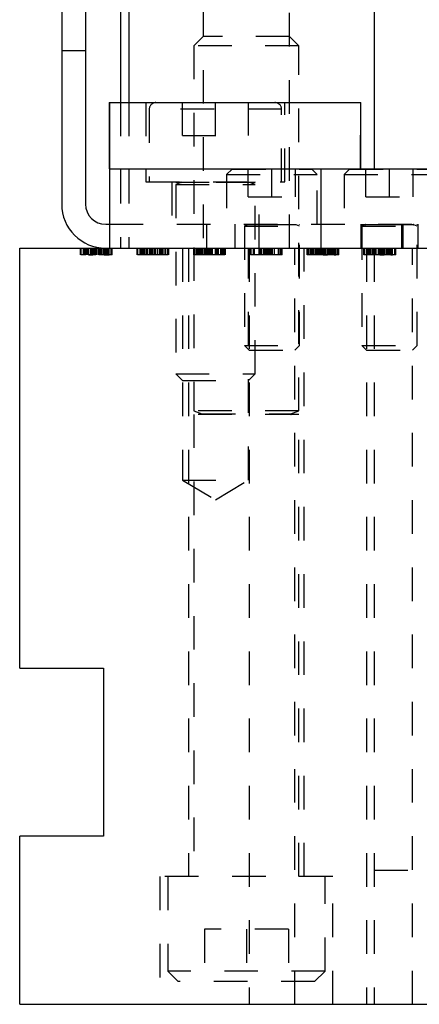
# Model space of a CAD drawing. Header units: inches. Extents: x 1880 to 2363, y -453 to -54.
# Tile 465 of 656: x 1918.83 to 1920.02, y -153.23 to -150.3. Entities that reach past the tile are written whole.
import ezdxf

# ---------------------------------------------------------------- set-up
doc = ezdxf.new("R2010")
doc.units = ezdxf.units.IN
doc.header["$LTSCALE"] = 0.5
doc.header["$MEASUREMENT"] = 0
doc.linetypes.add('HIDDEN', pattern=[0.225, 0.15, -0.075])
doc.layers.add('SID-M-H', color=4, linetype='HIDDEN')
doc.layers.add('SID-M-S', color=105, linetype='Continuous')

msp = doc.modelspace()

# ---------------------------------------------------------------- linework, layer by layer
at = {"layer": 'SID-M-H'}
for p, q in [((1919.37392, -149.8482), (1919.37392, -150.9782)), ((1919.63092, -150.9782), (1919.63092, -149.8482)), ((1919.37392, -150.3482), (1919.34617, -150.37595)), ((1919.63092, -150.3482), (1919.37392, -150.3482)), ((1919.65867, -150.37595), (1919.63092, -150.3482)), ((1919.65867, -150.37595), (1919.34617, -150.37595)), ((1919.34617, -150.37595), (1919.34617, -151.46271)), ((1919.65867, -151.46271), (1919.65867, -150.37595)), ((1918.95242, -150.3897), (1919.02342, -150.3897)), ((1919.12742, -150.54513), (1919.12742, -150.9782)), ((1919.15242, -150.54513), (1919.15242, -150.9782)), ((1919.20341, -150.54513), (1919.20341, -150.78135)), ((1919.31167, -150.64356), (1919.31167, -150.54513)), ((1919.4101, -150.64356), (1919.4101, -150.54513)), ((1919.50853, -150.64356), (1919.50853, -150.54513)), ((1919.61679, -150.78135), (1919.61679, -150.54513)), ((1919.84162, -150.74198), (1919.84162, -150.54513)), ((1919.21325, -150.56482), (1919.21325, -150.78135)), ((1919.60649, -150.56482), (1919.21371, -150.56482)), ((1919.60695, -150.78135), (1919.60695, -150.56482)), ((1919.31167, -150.64356), (1919.50853, -150.64356)), ((1919.45982, -150.7432), (1919.44342, -150.7596)), ((1919.44342, -150.7596), (1919.71342, -150.7596)), ((1919.44342, -150.7596), (1919.44342, -150.9072)), ((1919.45982, -150.7432), (1919.69702, -150.7432)), ((1919.50811, -150.8252), (1919.50811, -150.7432)), ((1919.57842, -150.8252), (1919.57842, -150.7432)), ((1919.64874, -150.8252), (1919.64874, -150.7432)), ((1919.71342, -150.7596), (1919.69702, -150.7432)), ((1919.71342, -150.9072), (1919.71342, -150.7596)), ((1919.80982, -150.7432), (1919.79342, -150.7596)), ((1919.79342, -150.7596), (1920.06342, -150.7596)), ((1919.79342, -150.7596), (1919.79342, -150.9072)), ((1919.80982, -150.7432), (1920.04702, -150.7432)), ((1919.85811, -150.8252), (1919.85811, -150.7432)), ((1919.92842, -150.8252), (1919.92842, -150.7432)), ((1919.99874, -150.8252), (1919.99874, -150.7432)), ((1919.20341, -150.78135), (1919.61679, -150.78135)), ((1919.28018, -150.78135), (1919.28018, -150.9782)), ((1919.29199, -150.78135), (1919.29199, -150.78175)), ((1919.29199, -150.78175), (1919.52821, -150.78175)), ((1919.30748, -150.78327), (1919.29199, -150.78891)), ((1919.29199, -150.78891), (1919.52821, -150.78891)), ((1919.29199, -150.78891), (1919.29199, -151.35222)), ((1919.51228, -150.78327), (1919.30792, -150.78327)), ((1919.52821, -150.78891), (1919.51272, -150.78327)), ((1919.52821, -150.78175), (1919.52821, -150.78135)), ((1919.52821, -151.35222), (1919.52821, -150.78891)), ((1919.54002, -150.9782), (1919.54002, -150.78135)), ((1919.50811, -150.8252), (1919.64874, -150.8252)), ((1919.85811, -150.8252), (1919.99874, -150.8252)), ((1919.09514, -150.9072), (1920.21542, -150.9072)), ((1919.38342, -150.9072), (1919.38342, -150.9782)), ((1919.46842, -150.9072), (1919.46842, -150.9782)), ((1919.49642, -150.9072), (1919.49642, -150.9076)), ((1919.49642, -150.9076), (1919.66042, -150.9076)), ((1919.50623, -150.90912), (1919.49642, -150.91269)), ((1919.65062, -150.90912), (1919.50623, -150.90912)), ((1919.66042, -150.91269), (1919.65062, -150.90912)), ((1919.66042, -150.9076), (1919.66042, -150.9072)), ((1919.84342, -150.9072), (1919.84342, -150.9782)), ((1919.84642, -150.9072), (1919.84642, -150.9076)), ((1919.84642, -150.9076), (1920.01042, -150.9076)), ((1919.85623, -150.90912), (1919.84642, -150.91269)), ((1920.00062, -150.90912), (1919.85623, -150.90912)), ((1919.96542, -150.9782), (1919.96542, -150.9072)), ((1919.96842, -150.9072), (1919.96842, -150.9782)), ((1920.01042, -150.91269), (1920.00062, -150.90912)), ((1920.01042, -150.9076), (1920.01042, -150.9072)), ((1920.01342, -150.9782), (1920.01342, -150.9072)), ((1919.49642, -150.91269), (1919.66042, -150.91269)), ((1919.49642, -150.91269), (1919.49642, -151.2682)), ((1919.66042, -151.2682), (1919.66042, -150.91269)), ((1919.84642, -150.91269), (1920.01042, -150.91269)), ((1919.84642, -150.91269), (1919.84642, -151.2682)), ((1920.01042, -151.2682), (1920.01042, -150.91269)), ((1919.00846, -150.9982), (1919.00846, -150.9782)), ((1919.00961, -150.9982), (1919.00961, -150.9782)), ((1919.01077, -150.9982), (1919.01077, -150.9782)), ((1919.01711, -150.9982), (1919.01711, -150.9782)), ((1919.01769, -150.9982), (1919.01769, -150.9782)), ((1919.02, -150.9982), (1919.02, -150.9782)), ((1919.02461, -150.9982), (1919.02461, -150.9782)), ((1919.02548, -150.9982), (1919.02548, -150.9782)), ((1919.02692, -150.9982), (1919.02692, -150.9782)), ((1919.02813, -150.9982), (1919.02813, -150.9782)), ((1919.02993, -150.9982), (1919.02993, -150.9782)), ((1919.03269, -150.9982), (1919.03269, -150.9782)), ((1919.03282, -150.9982), (1919.03282, -150.9782)), ((1919.03294, -150.9982), (1919.03294, -150.9782)), ((1919.03961, -150.9982), (1919.03961, -150.9782)), ((1919.04178, -150.9982), (1919.04178, -150.9782)), ((1919.04538, -150.9982), (1919.04538, -150.9782)), ((1919.04884, -150.9982), (1919.04884, -150.9782)), ((1919.05231, -150.9982), (1919.05231, -150.9782)), ((1919.05378, -150.9982), (1919.05378, -150.9782)), ((1919.05461, -150.9982), (1919.05461, -150.9782)), ((1919.05537, -150.9982), (1919.05537, -150.9782)), ((1919.05541, -150.9982), (1919.05541, -150.9782)), ((1919.0558, -150.9982), (1919.0558, -150.9782)), ((1919.05582, -150.9982), (1919.05582, -150.9782)), ((1919.05613, -150.9982), (1919.05613, -150.9782)), ((1919.05616, -150.9982), (1919.05616, -150.9782)), ((1919.06134, -150.9982), (1919.06134, -150.9782)), ((1919.06154, -150.9982), (1919.06154, -150.9782)), ((1919.06186, -150.9982), (1919.06186, -150.9782)), ((1919.06269, -150.9982), (1919.06269, -150.9782)), ((1919.06384, -150.9982), (1919.06384, -150.9782)), ((1919.06837, -150.9982), (1919.06837, -150.9782)), ((1919.07019, -150.9982), (1919.07019, -150.9782)), ((1919.07082, -150.9982), (1919.07082, -150.9782)), ((1919.07553, -150.9982), (1919.07553, -150.9782)), ((1919.07567, -150.9982), (1919.07567, -150.9782)), ((1919.07659, -150.9982), (1919.07659, -150.9782)), ((1919.07663, -150.9982), (1919.07663, -150.9782)), ((1919.07769, -150.9982), (1919.07769, -150.9782)), ((1919.07884, -150.9982), (1919.07884, -150.9782)), ((1919.08144, -150.9982), (1919.08144, -150.9782)), ((1919.08207, -150.9982), (1919.08207, -150.9782)), ((1919.08231, -150.9982), (1919.08231, -150.9782)), ((1919.08245, -150.9982), (1919.08245, -150.9782)), ((1919.08322, -150.9982), (1919.08322, -150.9782)), ((1919.08541, -150.9982), (1919.08541, -150.9782)), ((1919.08784, -150.9982), (1919.08784, -150.9782)), ((1919.09154, -150.9982), (1919.09154, -150.9782)), ((1919.09384, -150.9982), (1919.09384, -150.9782)), ((1919.09941, -150.9982), (1919.09941, -150.9782)), ((1919.10077, -150.9982), (1919.10077, -150.9782)), ((1919.10307, -150.9982), (1919.10307, -150.9782)), ((1919.17721, -150.9982), (1919.17721, -150.9782)), ((1919.17836, -150.9982), (1919.17836, -150.9782)), ((1919.17952, -150.9982), (1919.17952, -150.9782)), ((1919.18586, -150.9982), (1919.18586, -150.9782)), ((1919.18644, -150.9982), (1919.18644, -150.9782)), ((1919.18875, -150.9982), (1919.18875, -150.9782)), ((1919.19336, -150.9982), (1919.19336, -150.9782)), ((1919.19423, -150.9982), (1919.19423, -150.9782)), ((1919.19567, -150.9982), (1919.19567, -150.9782)), ((1919.19868, -150.9982), (1919.19868, -150.9782)), ((1919.20351, -150.9982), (1919.20351, -150.9782)), ((1919.20396, -150.9982), (1919.20396, -150.9782)), ((1919.20836, -150.9982), (1919.20836, -150.9782)), ((1919.21413, -150.9982), (1919.21413, -150.9782)), ((1919.21759, -150.9982), (1919.21759, -150.9782)), ((1919.22106, -150.9982), (1919.22106, -150.9782)), ((1919.22336, -150.9982), (1919.22336, -150.9782)), ((1919.22412, -150.9982), (1919.22412, -150.9782)), ((1919.22416, -150.9982), (1919.22416, -150.9782)), ((1919.22455, -150.9982), (1919.22455, -150.9782)), ((1919.22457, -150.9982), (1919.22457, -150.9782)), ((1919.22491, -150.9982), (1919.22491, -150.9782)), ((1919.23016, -150.9982), (1919.23016, -150.9782)), ((1919.23029, -150.9982), (1919.23029, -150.9782)), ((1919.23144, -150.9982), (1919.23144, -150.9782)), ((1919.23259, -150.9982), (1919.23259, -150.9782)), ((1919.23894, -150.9982), (1919.23894, -150.9782)), ((1919.24428, -150.9982), (1919.24428, -150.9782)), ((1919.24442, -150.9982), (1919.24442, -150.9782)), ((1919.24545, -150.9982), (1919.24545, -150.9782)), ((1919.24547, -150.9982), (1919.24547, -150.9782)), ((1919.24644, -150.9982), (1919.24644, -150.9782)), ((1919.24759, -150.9982), (1919.24759, -150.9782)), ((1919.24835, -150.9982), (1919.24835, -150.9782)), ((1919.25019, -150.9982), (1919.25019, -150.9782)), ((1919.25197, -150.9982), (1919.25197, -150.9782)), ((1919.25416, -150.9982), (1919.25416, -150.9782)), ((1919.26029, -150.9982), (1919.26029, -150.9782)), ((1919.26259, -150.9982), (1919.26259, -150.9782)), ((1919.26829, -150.9982), (1919.26829, -150.9782)), ((1919.26952, -150.9982), (1919.26952, -150.9782)), ((1919.27182, -150.9982), (1919.27182, -150.9782)), ((1919.31167, -150.9782), (1919.31167, -151.6682)), ((1919.33042, -150.9782), (1919.33042, -152.8482)), ((1919.34596, -150.9982), (1919.34596, -150.9782)), ((1919.34711, -150.9982), (1919.34711, -150.9782)), ((1919.34827, -150.9982), (1919.34827, -150.9782)), ((1919.3498, -150.9982), (1919.3498, -150.9782)), ((1919.35461, -150.9982), (1919.35461, -150.9782)), ((1919.35519, -150.9982), (1919.35519, -150.9782)), ((1919.3575, -150.9982), (1919.3575, -150.9782)), ((1919.35979, -150.9982), (1919.35979, -150.9782)), ((1919.36211, -150.9982), (1919.36211, -150.9782)), ((1919.36494, -150.9982), (1919.36494, -150.9782)), ((1919.36743, -150.9982), (1919.36743, -150.9782)), ((1919.36904, -150.9982), (1919.36904, -150.9782)), ((1919.37037, -150.9982), (1919.37037, -150.9782)), ((1919.37064, -150.9982), (1919.37064, -150.9782)), ((1919.37237, -150.9982), (1919.37237, -150.9782)), ((1919.37381, -150.9982), (1919.37381, -150.9782)), ((1919.37827, -150.9982), (1919.37827, -150.9782)), ((1919.38153, -150.9982), (1919.38153, -150.9782)), ((1919.38391, -150.9982), (1919.38391, -150.9782)), ((1919.38434, -150.9982), (1919.38434, -150.9782)), ((1919.38551, -150.9982), (1919.38551, -150.9782)), ((1919.38981, -150.9982), (1919.38981, -150.9782)), ((1919.3899, -150.9982), (1919.3899, -150.9782)), ((1919.39096, -150.9982), (1919.39096, -150.9782)), ((1919.39211, -150.9982), (1919.39211, -150.9782)), ((1919.39213, -150.9982), (1919.39213, -150.9782)), ((1919.39215, -150.9982), (1919.39215, -150.9782)), ((1919.39287, -150.9982), (1919.39287, -150.9782)), ((1919.39291, -150.9982), (1919.39291, -150.9782)), ((1919.39323, -150.9982), (1919.39323, -150.9782)), ((1919.39327, -150.9982), (1919.39327, -150.9782)), ((1919.3933, -150.9982), (1919.3933, -150.9782)), ((1919.39332, -150.9982), (1919.39332, -150.9782)), ((1919.39682, -150.9982), (1919.39682, -150.9782)), ((1919.39891, -150.9982), (1919.39891, -150.9782)), ((1919.39904, -150.9982), (1919.39904, -150.9782)), ((1919.40019, -150.9982), (1919.40019, -150.9782)), ((1919.40134, -150.9982), (1919.40134, -150.9782)), ((1919.41057, -150.9982), (1919.41057, -150.9782)), ((1919.4131, -150.9982), (1919.4131, -150.9782)), ((1919.41382, -150.9982), (1919.41382, -150.9782)), ((1919.4142, -150.9982), (1919.4142, -150.9782)), ((1919.41422, -150.9982), (1919.41422, -150.9782)), ((1919.4158, -150.9982), (1919.4158, -150.9782)), ((1919.41596, -150.9982), (1919.41596, -150.9782)), ((1919.41735, -150.9982), (1919.41735, -150.9782)), ((1919.41894, -150.9982), (1919.41894, -150.9782)), ((1919.42651, -150.9982), (1919.42651, -150.9782)), ((1919.42904, -150.9982), (1919.42904, -150.9782)), ((1919.43134, -150.9982), (1919.43134, -150.9782)), ((1919.43502, -150.9982), (1919.43502, -150.9782)), ((1919.43704, -150.9982), (1919.43704, -150.9782)), ((1919.43827, -150.9982), (1919.43827, -150.9782)), ((1919.44057, -150.9982), (1919.44057, -150.9782)), ((1919.50853, -151.6682), (1919.50853, -150.9782)), ((1919.51042, -150.9782), (1919.51042, -153.2282)), ((1919.51471, -150.9982), (1919.51471, -150.9782)), ((1919.51702, -150.9982), (1919.51702, -150.9782)), ((1919.52394, -150.9982), (1919.52394, -150.9782)), ((1919.52459, -150.9982), (1919.52459, -150.9782)), ((1919.52625, -150.9982), (1919.52625, -150.9782)), ((1919.54009, -150.9982), (1919.54009, -150.9782)), ((1919.54179, -150.9982), (1919.54179, -150.9782)), ((1919.54211, -150.9982), (1919.54211, -150.9782)), ((1919.54222, -150.9982), (1919.54222, -150.9782)), ((1919.54228, -150.9982), (1919.54228, -150.9782)), ((1919.54249, -150.9982), (1919.54249, -150.9782)), ((1919.54307, -150.9982), (1919.54307, -150.9782)), ((1919.54323, -150.9982), (1919.54323, -150.9782)), ((1919.54642, -150.9982), (1919.54642, -150.9782)), ((1919.54676, -150.9982), (1919.54676, -150.9782)), ((1919.54702, -150.9982), (1919.54702, -150.9782)), ((1919.54817, -150.9982), (1919.54817, -150.9782)), ((1919.55394, -150.9982), (1919.55394, -150.9782)), ((1919.55625, -150.9982), (1919.55625, -150.9782)), ((1919.55971, -150.9982), (1919.55971, -150.9782)), ((1919.56162, -150.9982), (1919.56162, -150.9782)), ((1919.56166, -150.9982), (1919.56166, -150.9782)), ((1919.56202, -150.9982), (1919.56202, -150.9782)), ((1919.56205, -150.9982), (1919.56205, -150.9782)), ((1919.56207, -150.9982), (1919.56207, -150.9782)), ((1919.56663, -150.9982), (1919.56663, -150.9782)), ((1919.56715, -150.9982), (1919.56715, -150.9782)), ((1919.56807, -150.9982), (1919.56807, -150.9782)), ((1919.56825, -150.9982), (1919.56825, -150.9782)), ((1919.56894, -150.9982), (1919.56894, -150.9782)), ((1919.57125, -150.9982), (1919.57125, -150.9782)), ((1919.57411, -150.9982), (1919.57411, -150.9782)), ((1919.57471, -150.9982), (1919.57471, -150.9782)), ((1919.57586, -150.9982), (1919.57586, -150.9782)), ((1919.58048, -150.9982), (1919.58048, -150.9782)), ((1919.58598, -150.9982), (1919.58598, -150.9782)), ((1919.5861, -150.9982), (1919.5861, -150.9782)), ((1919.58623, -150.9982), (1919.58623, -150.9782)), ((1919.58628, -150.9982), (1919.58628, -150.9782)), ((1919.59779, -150.9982), (1919.59779, -150.9782)), ((1919.60009, -150.9982), (1919.60009, -150.9782)), ((1919.60444, -150.9982), (1919.60444, -150.9782)), ((1919.60702, -150.9982), (1919.60702, -150.9782)), ((1919.60932, -150.9982), (1919.60932, -150.9782)), ((1919.64642, -153.2282), (1919.64642, -150.9782)), ((1919.67442, -152.8482), (1919.67442, -150.9782)), ((1919.68346, -150.9982), (1919.68346, -150.9782)), ((1919.68461, -150.9982), (1919.68461, -150.9782)), ((1919.68577, -150.9982), (1919.68577, -150.9782)), ((1919.6873, -150.9982), (1919.6873, -150.9782)), ((1919.69211, -150.9982), (1919.69211, -150.9782)), ((1919.69269, -150.9982), (1919.69269, -150.9782)), ((1919.695, -150.9982), (1919.695, -150.9782)), ((1919.69961, -150.9982), (1919.69961, -150.9782)), ((1919.70048, -150.9982), (1919.70048, -150.9782)), ((1919.70313, -150.9982), (1919.70313, -150.9782)), ((1919.70769, -150.9982), (1919.70769, -150.9782)), ((1919.70782, -150.9982), (1919.70782, -150.9782)), ((1919.70794, -150.9982), (1919.70794, -150.9782)), ((1919.70976, -150.9982), (1919.70976, -150.9782)), ((1919.71021, -150.9982), (1919.71021, -150.9782)), ((1919.71054, -150.9982), (1919.71054, -150.9782)), ((1919.71086, -150.9982), (1919.71086, -150.9782)), ((1919.71103, -150.9982), (1919.71103, -150.9782)), ((1919.71131, -150.9982), (1919.71131, -150.9782)), ((1919.71461, -150.9982), (1919.71461, -150.9782)), ((1919.71678, -150.9982), (1919.71678, -150.9782)), ((1919.71903, -150.9982), (1919.71903, -150.9782)), ((1919.72038, -150.9982), (1919.72038, -150.9782)), ((1919.72301, -150.9982), (1919.72301, -150.9782)), ((1919.72384, -150.9982), (1919.72384, -150.9782)), ((1919.7274, -150.9982), (1919.7274, -150.9782)), ((1919.72846, -150.9982), (1919.72846, -150.9782)), ((1919.72961, -150.9982), (1919.72961, -150.9782)), ((1919.73037, -150.9982), (1919.73037, -150.9782)), ((1919.73041, -150.9982), (1919.73041, -150.9782)), ((1919.7308, -150.9982), (1919.7308, -150.9782)), ((1919.73082, -150.9982), (1919.73082, -150.9782)), ((1919.73113, -150.9982), (1919.73113, -150.9782)), ((1919.73116, -150.9982), (1919.73116, -150.9782)), ((1919.73432, -150.9982), (1919.73432, -150.9782)), ((1919.73682, -150.9982), (1919.73682, -150.9782)), ((1919.73686, -150.9982), (1919.73686, -150.9782)), ((1919.737, -150.9982), (1919.737, -150.9782)), ((1919.73769, -150.9982), (1919.73769, -150.9782)), ((1919.73884, -150.9982), (1919.73884, -150.9782)), ((1919.74337, -150.9982), (1919.74337, -150.9782)), ((1919.74519, -150.9982), (1919.74519, -150.9782)), ((1919.74582, -150.9982), (1919.74582, -150.9782)), ((1919.74807, -150.9982), (1919.74807, -150.9782)), ((1919.7506, -150.9982), (1919.7506, -150.9782)), ((1919.75132, -150.9982), (1919.75132, -150.9782)), ((1919.75269, -150.9982), (1919.75269, -150.9782)), ((1919.7533, -150.9982), (1919.7533, -150.9782)), ((1919.75346, -150.9982), (1919.75346, -150.9782)), ((1919.75384, -150.9982), (1919.75384, -150.9782)), ((1919.7546, -150.9982), (1919.7546, -150.9782)), ((1919.75707, -150.9982), (1919.75707, -150.9782)), ((1919.75731, -150.9982), (1919.75731, -150.9782)), ((1919.75745, -150.9982), (1919.75745, -150.9782)), ((1919.75822, -150.9982), (1919.75822, -150.9782)), ((1919.76041, -150.9982), (1919.76041, -150.9782)), ((1919.76284, -150.9982), (1919.76284, -150.9782)), ((1919.76654, -150.9982), (1919.76654, -150.9782)), ((1919.76884, -150.9982), (1919.76884, -150.9782)), ((1919.77319, -150.9982), (1919.77319, -150.9782)), ((1919.77577, -150.9982), (1919.77577, -150.9782)), ((1919.77807, -150.9982), (1919.77807, -150.9782)), ((1919.85221, -150.9982), (1919.85221, -150.9782)), ((1919.85336, -150.9982), (1919.85336, -150.9782)), ((1919.85452, -150.9982), (1919.85452, -150.9782)), ((1919.86042, -150.9782), (1919.86042, -153.2282)), ((1919.86086, -150.9982), (1919.86086, -150.9782)), ((1919.86144, -150.9982), (1919.86144, -150.9782)), ((1919.86375, -150.9982), (1919.86375, -150.9782)), ((1919.86631, -150.9982), (1919.86631, -150.9782)), ((1919.86836, -150.9982), (1919.86836, -150.9782)), ((1919.86923, -150.9982), (1919.86923, -150.9782)), ((1919.87067, -150.9982), (1919.87067, -150.9782)), ((1919.87188, -150.9982), (1919.87188, -150.9782)), ((1919.87644, -150.9982), (1919.87644, -150.9782)), ((1919.87657, -150.9982), (1919.87657, -150.9782)), ((1919.87669, -150.9982), (1919.87669, -150.9782)), ((1919.87689, -150.9982), (1919.87689, -150.9782)), ((1919.87851, -150.9982), (1919.87851, -150.9782)), ((1919.87875, -150.9982), (1919.87875, -150.9782)), ((1919.87896, -150.9982), (1919.87896, -150.9782)), ((1919.88006, -150.9982), (1919.88006, -150.9782)), ((1919.88048, -150.9982), (1919.88048, -150.9782)), ((1919.88125, -150.9982), (1919.88125, -150.9782)), ((1919.88254, -150.9782), (1919.88254, -153.2282)), ((1919.88553, -150.9982), (1919.88553, -150.9782)), ((1919.88913, -150.9982), (1919.88913, -150.9782)), ((1919.89615, -150.9982), (1919.89615, -150.9782)), ((1919.89721, -150.9982), (1919.89721, -150.9782)), ((1919.89724, -150.9982), (1919.89724, -150.9782)), ((1919.89836, -150.9982), (1919.89836, -150.9782)), ((1919.89912, -150.9982), (1919.89912, -150.9782)), ((1919.89916, -150.9982), (1919.89916, -150.9782)), ((1919.89948, -150.9982), (1919.89948, -150.9782)), ((1919.89952, -150.9982), (1919.89952, -150.9782)), ((1919.89955, -150.9982), (1919.89955, -150.9782)), ((1919.89957, -150.9982), (1919.89957, -150.9782)), ((1919.89988, -150.9982), (1919.89988, -150.9782)), ((1919.89991, -150.9982), (1919.89991, -150.9782)), ((1919.90307, -150.9982), (1919.90307, -150.9782)), ((1919.90493, -150.9982), (1919.90493, -150.9782)), ((1919.90561, -150.9982), (1919.90561, -150.9782)), ((1919.90644, -150.9982), (1919.90644, -150.9782)), ((1919.90759, -150.9982), (1919.90759, -150.9782)), ((1919.90875, -150.9982), (1919.90875, -150.9782)), ((1919.91212, -150.9982), (1919.91212, -150.9782)), ((1919.91394, -150.9982), (1919.91394, -150.9782)), ((1919.91457, -150.9982), (1919.91457, -150.9782)), ((1919.91928, -150.9982), (1919.91928, -150.9782)), ((1919.91942, -150.9982), (1919.91942, -150.9782)), ((1919.92144, -150.9982), (1919.92144, -150.9782)), ((1919.92205, -150.9982), (1919.92205, -150.9782)), ((1919.92221, -150.9982), (1919.92221, -150.9782)), ((1919.92259, -150.9982), (1919.92259, -150.9782)), ((1919.92335, -150.9982), (1919.92335, -150.9782)), ((1919.92344, -150.9982), (1919.92344, -150.9782)), ((1919.92348, -150.9982), (1919.92348, -150.9782)), ((1919.92375, -150.9982), (1919.92375, -150.9782)), ((1919.92582, -150.9982), (1919.92582, -150.9782)), ((1919.92606, -150.9982), (1919.92606, -150.9782)), ((1919.9262, -150.9982), (1919.9262, -150.9782)), ((1919.92916, -150.9982), (1919.92916, -150.9782)), ((1919.93159, -150.9982), (1919.93159, -150.9782)), ((1919.93529, -150.9982), (1919.93529, -150.9782)), ((1919.93759, -150.9982), (1919.93759, -150.9782)), ((1919.94452, -150.9982), (1919.94452, -150.9782)), ((1919.94682, -150.9982), (1919.94682, -150.9782)), ((1919.99642, -153.2282), (1919.99642, -150.9782)), ((1919.08541, -150.9982), (1919.07884, -150.9982)), ((1919.18875, -150.9982), (1919.18671, -150.9982)), ((1919.23059, -150.9982), (1919.19421, -150.9982)), ((1919.26952, -150.9982), (1919.24729, -150.9982)), ((1919.43827, -150.9982), (1919.34596, -150.9982)), ((1919.75346, -150.9982), (1919.74845, -150.9982)), ((1919.76284, -150.9982), (1919.75731, -150.9982)), ((1919.92221, -150.9982), (1919.9172, -150.9982)), ((1919.93159, -150.9982), (1919.92606, -150.9982)), ((1919.49642, -151.2682), (1919.66042, -151.2682)), ((1919.49642, -151.2682), (1919.51042, -151.2822)), ((1919.51042, -151.2822), (1919.64642, -151.2822)), ((1919.64642, -151.2822), (1919.66042, -151.2682)), ((1919.84642, -151.2682), (1920.01042, -151.2682)), ((1919.84642, -151.2682), (1919.86042, -151.2822)), ((1919.86042, -151.2822), (1919.99642, -151.2822)), ((1919.99642, -151.2822), (1920.01042, -151.2682)), ((1919.29199, -151.35222), (1919.52821, -151.35222)), ((1919.29199, -151.35222), (1919.31167, -151.3719)), ((1919.31167, -151.3719), (1919.50853, -151.3719)), ((1919.50853, -151.3719), (1919.52821, -151.35222)), ((1919.65867, -151.46271), (1919.34617, -151.46271)), ((1919.34617, -151.46271), (1919.36973, -151.47128)), ((1919.63512, -151.47128), (1919.65867, -151.46271)), ((1919.65867, -151.47281), (1919.34617, -151.47281)), ((1919.34617, -151.47281), (1919.34617, -152.8482)), ((1919.37018, -151.47128), (1919.63467, -151.47128)), ((1919.65867, -152.8482), (1919.65867, -151.47281)), ((1919.31167, -151.6682), (1919.50853, -151.6682)), ((1919.31167, -151.6682), (1919.4101, -151.72734)), ((1919.4101, -151.72734), (1919.50853, -151.6682)), ((1919.88254, -152.8286), (1921.7723, -152.8286)), ((1919.75992, -152.8482), (1919.24492, -152.8482)), ((1919.24492, -152.8482), (1919.24492, -153.2282)), ((1919.26805, -152.8482), (1919.26805, -153.12945)), ((1919.7368, -153.12945), (1919.7368, -152.8482)), ((1919.75992, -153.2282), (1919.75992, -152.8482)), ((1919.62742, -153.00445), (1919.37742, -153.00445)), ((1919.37742, -153.00445), (1919.37742, -153.1607)), ((1919.50242, -153.00445), (1919.50242, -153.1607)), ((1919.62742, -153.00445), (1919.62742, -153.1607)), ((1919.7368, -153.12945), (1919.26805, -153.12945)), ((1919.26805, -153.12945), (1919.2993, -153.1607)), ((1919.70555, -153.1607), (1919.7368, -153.12945)), ((1919.70555, -153.1607), (1919.2993, -153.1607))]:
    msp.add_line(p, q, dxfattribs=at)
for centre, radius, start, end in [((1919.23293, -150.56482), 0.01969, 90, 180), ((1919.58727, -150.56482), 0.01969, 0, 90), ((1919.30721, -150.78253), 0.000787, 290, 90), ((1919.51299, -150.78253), 0.000787, 90, 250), ((1919.50596, -150.90838), 0.000787, 290, 90), ((1919.65089, -150.90838), 0.000787, 90, 250), ((1919.85596, -150.90838), 0.000787, 290, 90), ((1920.00089, -150.90838), 0.000787, 90, 250), ((1919.36946, -151.47202), 0.000787, 270, 70), ((1919.63539, -151.47202), 0.000787, 110, 270)]:
    msp.add_arc(centre, radius, start, end, dxfattribs=at)
for points, knots in [([(1919.01711, -150.9982), (1919.01601, -150.9982), (1919.01379, -150.9982), (1919.01136, -150.9982), (1919.00985, -150.9982), (1919.00969, -150.9982), (1919.00961, -150.9982)], [0, 0, 0, 0, 0.2794691, 0.5593578, 0.7796739, 1, 1, 1, 1]), ([(1919.02461, -150.9982), (1919.02449, -150.9982), (1919.02424, -150.9982), (1919.02217, -150.9982), (1919.01973, -150.9982), (1919.01799, -150.9982), (1919.01711, -150.9982)], [0, 0, 0, 0, 0.2796016, 0.559212, 0.7794752, 1, 1, 1, 1]), ([(1919.05461, -150.9982), (1919.04749, -150.9982), (1919.03935, -150.9982), (1919.03314, -150.9982), (1919.03235, -150.9982)], [0, 0, 0, 0, 0.8735232, 1, 1, 1, 1]), ([(1919.03235, -150.9982), (1919.03323, -150.9982), (1919.03685, -150.9982), (1919.04171, -150.9982), (1919.04538, -150.9982)], [0, 0, 0, 0, 0.2434125, 1, 1, 1, 1]), ([(1919.07019, -150.9982), (1919.06908, -150.9982), (1919.06686, -150.9982), (1919.06443, -150.9982), (1919.06291, -150.9982), (1919.06276, -150.9982), (1919.06269, -150.9982)], [0, 0, 0, 0, 0.2795175, 0.5593264, 0.7795441, 1, 1, 1, 1]), ([(1919.07769, -150.9982), (1919.07756, -150.9982), (1919.07731, -150.9982), (1919.07525, -150.9982), (1919.07281, -150.9982), (1919.07106, -150.9982), (1919.07019, -150.9982)], [0, 0, 0, 0, 0.2796016, 0.559212, 0.7794752, 1, 1, 1, 1]), ([(1919.07884, -150.9982), (1919.08342, -150.9982), (1919.0916, -150.9982), (1919.09316, -150.9982), (1919.09384, -150.9982)], [0, 0, 0, 0, 0.5598397, 1, 1, 1, 1]), ([(1919.10307, -150.9982), (1919.10201, -150.9982), (1919.1001, -150.9982), (1919.08991, -150.9982), (1919.08541, -150.9982)], [0, 0, 0, 0, 0.558579, 1, 1, 1, 1]), ([(1919.18586, -150.9982), (1919.18476, -150.9982), (1919.18254, -150.9982), (1919.18011, -150.9982), (1919.1786, -150.9982), (1919.17844, -150.9982), (1919.17836, -150.9982)], [0, 0, 0, 0, 0.2794691, 0.5593578, 0.7796739, 1, 1, 1, 1]), ([(1919.19336, -150.9982), (1919.19324, -150.9982), (1919.19299, -150.9982), (1919.19092, -150.9982), (1919.18848, -150.9982), (1919.18674, -150.9982), (1919.18586, -150.9982)], [0, 0, 0, 0, 0.2796016, 0.559212, 0.7794752, 1, 1, 1, 1]), ([(1919.23894, -150.9982), (1919.23783, -150.9982), (1919.23561, -150.9982), (1919.23318, -150.9982), (1919.23166, -150.9982), (1919.23151, -150.9982), (1919.23144, -150.9982)], [0, 0, 0, 0, 0.2795175, 0.5593264, 0.7795441, 1, 1, 1, 1]), ([(1919.24644, -150.9982), (1919.24631, -150.9982), (1919.24606, -150.9982), (1919.244, -150.9982), (1919.24156, -150.9982), (1919.23981, -150.9982), (1919.23894, -150.9982)], [0, 0, 0, 0, 0.2796016, 0.559212, 0.7794752, 1, 1, 1, 1]), ([(1919.52459, -150.9982), (1919.52129, -150.9982), (1919.51538, -150.9982), (1919.51491, -150.9982), (1919.51471, -150.9982)], [0, 0, 0, 0, 0.5577579, 1, 1, 1, 1]), ([(1919.54323, -150.9982), (1919.5394, -150.9982), (1919.53255, -150.9982), (1919.52702, -150.9982), (1919.52459, -150.9982)], [0, 0, 0, 0, 0.559346, 1, 1, 1, 1]), ([(1919.56715, -150.9982), (1919.56406, -150.9982), (1919.55975, -150.9982), (1919.55012, -150.9982), (1919.54553, -150.9982), (1919.54323, -150.9982)], [0, 0, 0, 0, 0.5582714, 0.7790888, 1, 1, 1, 1]), ([(1919.58598, -150.9982), (1919.58373, -150.9982), (1919.57924, -150.9982), (1919.57215, -150.9982), (1919.56905, -150.9982), (1919.56715, -150.9982)], [0, 0, 0, 0, 0.2801589, 0.560243, 1, 1, 1, 1]), ([(1919.57586, -150.9982), (1919.57584, -150.9982), (1919.57582, -150.9982), (1919.57291, -150.9982), (1919.57273, -150.9982)], [0, 0, 0, 0, 0.9369919, 1, 1, 1, 1]), ([(1919.60932, -150.9982), (1919.60893, -150.9982), (1919.60814, -150.9982), (1919.6022, -150.9982), (1919.59443, -150.9982), (1919.58879, -150.9982), (1919.58598, -150.9982)], [0, 0, 0, 0, 0.27992887, 0.55962291, 0.7799456, 1, 1, 1, 1]), ([(1919.70782, -150.9982), (1919.70413, -150.9982), (1919.69676, -150.9982), (1919.68892, -150.9982), (1919.68416, -150.9982), (1919.68369, -150.9982), (1919.68346, -150.9982)], [0, 0, 0, 0, 0.2791829, 0.5590851, 0.779446, 1, 1, 1, 1]), ([(1919.73686, -150.9982), (1919.73268, -150.9982), (1919.72686, -150.9982), (1919.71603, -150.9982), (1919.71055, -150.9982), (1919.70782, -150.9982)], [0, 0, 0, 0, 0.5601154, 0.7802838, 1, 1, 1, 1]), ([(1919.73113, -150.9982), (1919.7332, -150.9982), (1919.7369, -150.9982), (1919.74139, -150.9982), (1919.74337, -150.9982)], [0, 0, 0, 0, 0.5604127, 1, 1, 1, 1]), ([(1919.74582, -150.9982), (1919.7441, -150.9982), (1919.74102, -150.9982), (1919.73813, -150.9982), (1919.73686, -150.9982)], [0, 0, 0, 0, 0.5599058, 1, 1, 1, 1]), ([(1919.75745, -150.9982), (1919.75619, -150.9982), (1919.75368, -150.9982), (1919.74954, -150.9982), (1919.74723, -150.9982), (1919.74582, -150.9982)], [0, 0, 0, 0, 0.2799464, 0.5597741, 1, 1, 1, 1]), ([(1919.77807, -150.9982), (1919.7778, -150.9982), (1919.77726, -150.9982), (1919.77197, -150.9982), (1919.7663, -150.9982), (1919.76284, -150.9982)], [0, 0, 0, 0, 0.2797499, 0.5595012, 1, 1, 1, 1]), ([(1919.76382, -150.9982), (1919.76462, -150.9982), (1919.76652, -150.9982), (1919.76846, -150.9982), (1919.76871, -150.9982), (1919.76884, -150.9982)], [0, 0, 0, 0, 0.2669486, 0.6333722, 1, 1, 1, 1]), ([(1919.87657, -150.9982), (1919.87288, -150.9982), (1919.86551, -150.9982), (1919.85767, -150.9982), (1919.85291, -150.9982), (1919.85244, -150.9982), (1919.85221, -150.9982)], [0, 0, 0, 0, 0.2791829, 0.5590851, 0.779446, 1, 1, 1, 1]), ([(1919.90561, -150.9982), (1919.90143, -150.9982), (1919.89561, -150.9982), (1919.88478, -150.9982), (1919.8793, -150.9982), (1919.87657, -150.9982)], [0, 0, 0, 0, 0.5601154, 0.7802838, 1, 1, 1, 1]), ([(1919.89988, -150.9982), (1919.90195, -150.9982), (1919.90565, -150.9982), (1919.91014, -150.9982), (1919.91212, -150.9982)], [0, 0, 0, 0, 0.56041269, 1, 1, 1, 1]), ([(1919.91457, -150.9982), (1919.91285, -150.9982), (1919.90977, -150.9982), (1919.90688, -150.9982), (1919.90561, -150.9982)], [0, 0, 0, 0, 0.5599058, 1, 1, 1, 1]), ([(1919.9262, -150.9982), (1919.92494, -150.9982), (1919.92243, -150.9982), (1919.91829, -150.9982), (1919.91598, -150.9982), (1919.91457, -150.9982)], [0, 0, 0, 0, 0.2799464, 0.5597741, 1, 1, 1, 1]), ([(1919.94682, -150.9982), (1919.94655, -150.9982), (1919.94601, -150.9982), (1919.94072, -150.9982), (1919.93505, -150.9982), (1919.93159, -150.9982)], [0, 0, 0, 0, 0.2797499, 0.5595012, 1, 1, 1, 1]), ([(1919.93256, -150.9982), (1919.93337, -150.9982), (1919.93527, -150.9982), (1919.93721, -150.9982), (1919.93746, -150.9982), (1919.93759, -150.9982)], [0, 0, 0, 0, 0.2669823, 0.6333891, 1, 1, 1, 1])]:
    msp.add_open_spline(points, degree=3, knots=knots, dxfattribs=at)
at = {"layer": 'SID-M-S'}
for p, q in [((1919.88254, -149.0097), (1919.88254, -150.74198)), ((1919.12742, -149.5032), (1919.12742, -150.54513)), ((1919.15242, -149.5032), (1919.15242, -150.54513)), ((1918.95242, -149.7782), (1918.95242, -150.8472)), ((1919.02342, -149.7782), (1919.02342, -150.8472)), ((1919.09359, -150.54513), (1919.09359, -150.74198)), ((1919.09359, -150.54513), (1919.84311, -150.54513)), ((1919.09508, -150.54513), (1919.09508, -150.74198)), ((1919.84311, -150.74198), (1919.84311, -150.54513)), ((1919.09359, -150.74198), (1919.75293, -150.74198)), ((1919.09514, -150.74198), (1919.09514, -150.9782)), ((1919.72506, -150.9782), (1919.72506, -150.74198)), ((1919.75293, -150.74198), (1921.92978, -150.74198)), ((1919.08342, -150.9072), (1919.09514, -150.9072)), ((1918.82742, -152.2282), (1918.82742, -150.9782)), ((1918.82742, -150.9782), (1932.82742, -150.9782)), ((1918.82742, -152.2282), (1919.07742, -152.2282)), ((1919.07742, -152.2282), (1919.07742, -152.7282)), ((1918.82742, -153.2282), (1918.82742, -152.7282)), ((1919.07742, -152.7282), (1918.82742, -152.7282)), ((1918.82742, -153.2282), (1932.82742, -153.2282))]:
    msp.add_line(p, q, dxfattribs=at)
for radius in [0.131, 0.06]:
    msp.add_arc((1919.08342, -150.8472), radius, 180, 270, dxfattribs=at)

doc.saveas('drawing.dxf')
